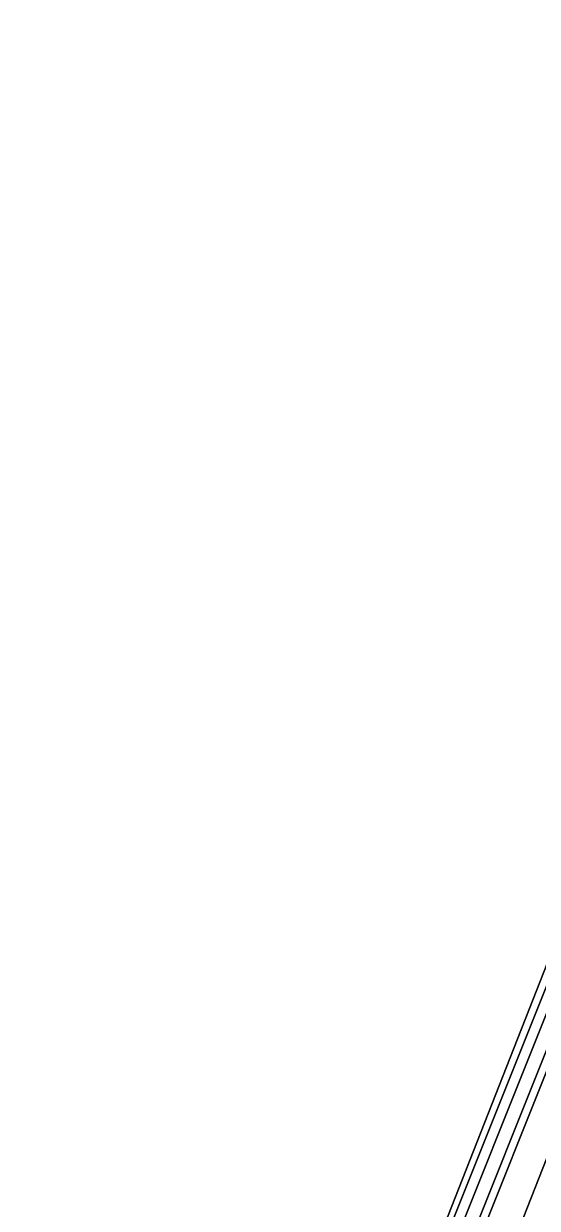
# Model space of a CAD drawing. Extents: x 162722 to 165104, y 384719 to 386284.
# Drawn here: x 164691.9 to 164732.1, y 385366.8 to 385459.5 of the extents above; entities that cross this region are included whole.
import ezdxf

# ---------------------------------------------------------------- set-up
doc = ezdxf.new("R2010")
doc.units = 0
for name, color, linetype in [('IMGEO_Fietspad_gesloten', 7, 'Continuous'), ('IMGEO_Grasland_agrarisch', 7, 'Continuous'), ('IMGEO_Groenvoorziening', 7, 'Continuous'), ('IMGEO_Oever', 7, 'Continuous'), ('IMGEO_Waterloop', 7, 'Continuous')]:
    doc.layers.add(name, color=color, linetype=linetype)

msp = doc.modelspace()

# ---------------------------------------------------------------- linework, layer by layer
at = {"layer": 'IMGEO_Fietspad_gesloten'}
msp.add_lwpolyline([(164774.244, 385475.774), (164771.276, 385468.748), (164770.659, 385467.322), (164767.639, 385459.356), (164762.766, 385446.741), (164733.499, 385372.293), (164720.982, 385340.526), (164713.716, 385322.086), (164717.022, 385321.728), (164723.992, 385339.481), (164736.288, 385370.799), (164765.649, 385445.574), (164770.547, 385458.206)], dxfattribs=at)
at = {"layer": 'IMGEO_Grasland_agrarisch'}
msp.add_lwpolyline([(164679.547, 385328.803), (164702.886, 385326.692), (164709.376, 385326.066), (164709.86, 385327.298), (164741.577, 385408.038), (164753.386, 385437.01), (164760.613, 385455.237), (164765.253, 385467.296), (164751.421, 385470.5), (164624.591, 385499.726)], dxfattribs=at)
at = {"layer": 'IMGEO_Groenvoorziening'}
for points in [[(164624.591, 385499.726), (164751.421, 385470.5), (164765.253, 385467.296), (164760.613, 385455.237), (164753.386, 385437.01), (164741.577, 385408.038), (164709.86, 385327.298), (164709.376, 385326.066), (164702.886, 385326.692), (164679.547, 385328.803)], [(164687.953, 385326.735), (164700.615, 385325.577), (164706.579, 385324.674), (164707.793, 385324.674), (164708.523, 385324.881), (164709.333, 385325.444), (164709.738, 385326.404), (164716.071, 385342.231), (164762.132, 385457.334), (164763.31, 385460.278), (164766.226, 385467.747), (164768.373, 385467.278), (164769.575, 385470.194), (164766.792, 385471.419), (164758.235, 385473.568), (164708.107, 385485.984), (164699.631, 385488.522), (164693.275, 385490.681), (164687.718, 385492.847)], [(164764.719, 385457.209), (164764.673, 385457.057), (164764.624, 385456.918), (164754.038, 385430.417), (164744.036, 385405.451), (164716.4, 385336.384), (164712.166, 385325.913), (164710.917, 385323.639), (164709.085, 385322.658), (164707.466, 385322.539), (164706.409, 385322.611), (164706.342, 385321.801), (164706.649, 385321.771), (164709.465, 385321.723), (164709.784, 385321.718), (164710.995, 385322.371), (164713.716, 385322.086), (164720.982, 385340.526), (164733.499, 385372.293), (164762.766, 385446.741)]]:
    msp.add_lwpolyline(points, dxfattribs=at)
at = {"layer": 'IMGEO_Oever'}
for points in [[(164623.497, 385333.884), (164625.128, 385333.424), (164626.782, 385332.99), (164634.265, 385331.371), (164643.954, 385330.025), (164652.1, 385329.023), (164663.116, 385328.331), (164675.451, 385327.312), (164688.132, 385326.003), (164704.616, 385324.419), (164707.461, 385324.227), (164708.606, 385324.311), (164709.682, 385324.887), (164710.642, 385326.636), (164714.838, 385337.012), (164742.474, 385406.076), (164752.475, 385431.043), (164763.056, 385457.531), (164763.126, 385457.625), (164763.236, 385457.76)], [(164762.132, 385457.334), (164716.071, 385342.231), (164709.738, 385326.404), (164709.333, 385325.444), (164708.523, 385324.881), (164707.793, 385324.674), (164706.579, 385324.674), (164700.615, 385325.577), (164687.953, 385326.735)], [(164687.965, 385324.327), (164704.479, 385322.742), (164706.409, 385322.611), (164707.466, 385322.539), (164709.085, 385322.658), (164710.917, 385323.639), (164712.166, 385325.913), (164716.4, 385336.384), (164744.036, 385405.451), (164754.038, 385430.417), (164764.624, 385456.918), (164764.673, 385457.057), (164764.719, 385457.209)], [(164763.94, 385458.003), (164764.076, 385457.894), (164764.152, 385457.82), (164764.105, 385457.7), (164764.153, 385457.602), (164764.142, 385457.485), (164764.116, 385457.369), (164764.08, 385457.253), (164764.04, 385457.138), (164757.812, 385441.549), (164753.458, 385430.649), (164743.457, 385405.683), (164715.821, 385336.617), (164711.601, 385326.181), (164710.459, 385324.102), (164708.908, 385323.271), (164707.464, 385323.165), (164706.461, 385323.233), (164704.53, 385323.363), (164688.027, 385324.948)]]:
    msp.add_lwpolyline(points, dxfattribs=at)
at = {"layer": 'IMGEO_Waterloop'}
for points in [[(164763.236, 385457.76), (164763.126, 385457.625), (164763.056, 385457.531), (164752.475, 385431.043), (164742.474, 385406.076), (164714.838, 385337.012), (164710.642, 385326.636), (164709.682, 385324.887), (164708.606, 385324.311), (164707.461, 385324.227), (164704.616, 385324.419), (164688.132, 385326.003), (164675.451, 385327.312), (164663.116, 385328.331), (164652.1, 385329.023), (164643.954, 385330.025), (164634.265, 385331.371), (164626.782, 385332.99)], [(164688.027, 385324.948), (164704.53, 385323.363), (164706.461, 385323.233), (164707.464, 385323.165), (164708.908, 385323.271), (164710.459, 385324.102), (164711.601, 385326.181), (164715.821, 385336.617), (164743.457, 385405.683), (164753.458, 385430.649), (164757.812, 385441.549), (164764.04, 385457.138), (164764.08, 385457.253), (164764.116, 385457.369), (164764.142, 385457.485), (164764.153, 385457.602), (164764.105, 385457.7), (164764.152, 385457.82), (164764.076, 385457.894), (164763.94, 385458.003)]]:
    msp.add_lwpolyline(points, dxfattribs=at)

doc.saveas('drawing.dxf')
